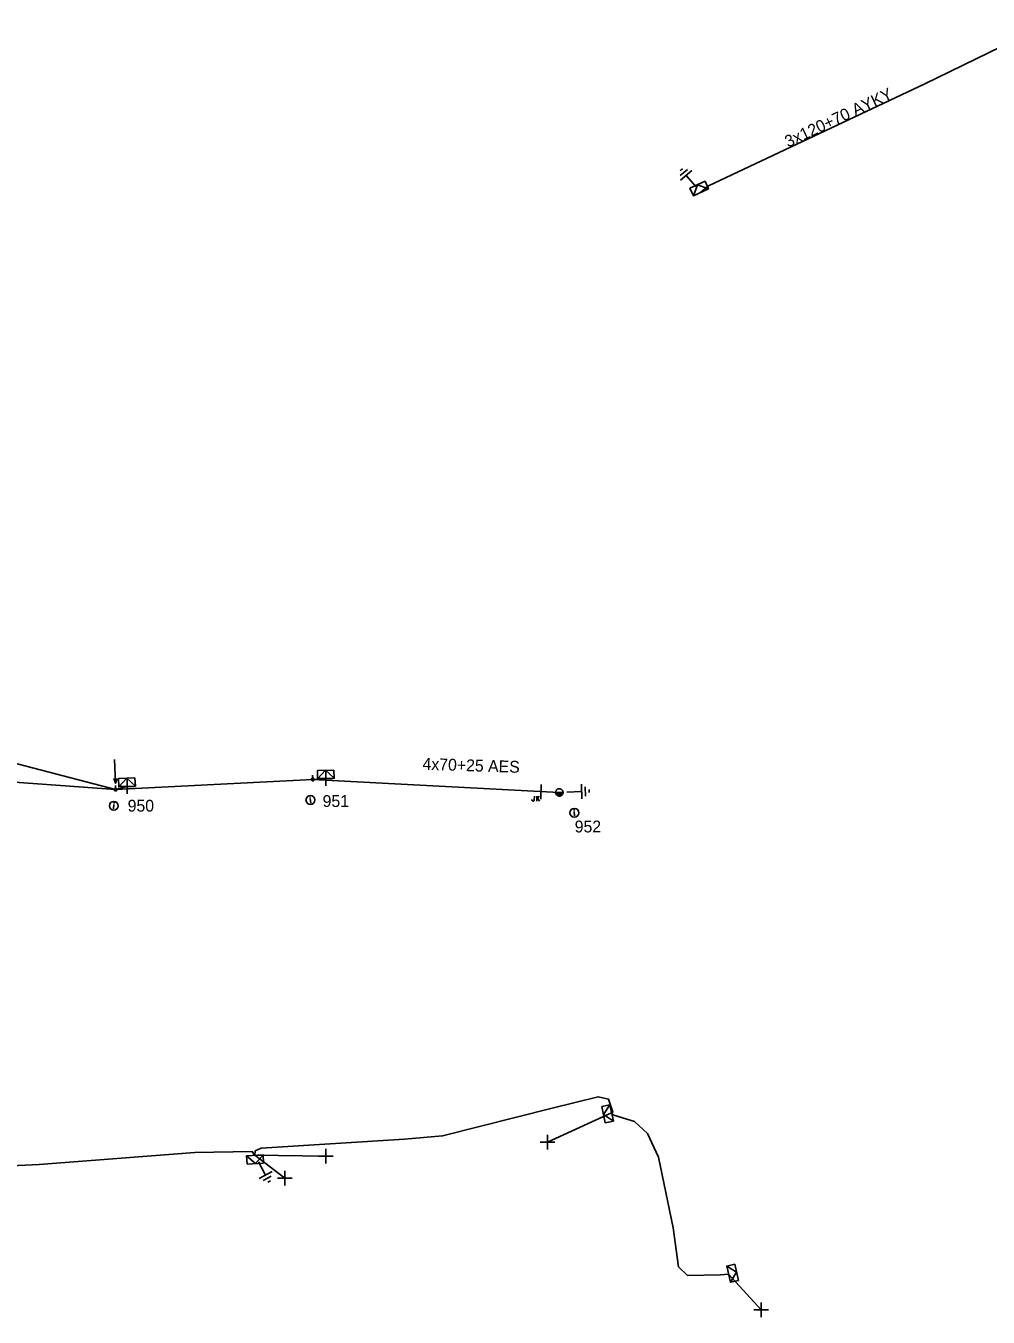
# Model space of a CAD drawing. Extents: x -540466 to -537383, y -1184038 to -1179972.
# Drawn here: x -538183.7 to -538102.4, y -1180308.1 to -1180199.1 of the extents above; entities that cross this region are included whole.
import ezdxf

# ---------------------------------------------------------------- set-up
doc = ezdxf.new("R2010")
doc.units = 0
for name, color, linetype in [('Vrstva 1', 7, 'Continuous'), ('Vrstva 10', 7, 'Continuous'), ('Vrstva 13', 7, 'Continuous'), ('Vrstva 14', 7, 'Continuous'), ('Vrstva 15', 7, 'Continuous'), ('Vrstva 18', 7, 'Continuous'), ('Vrstva 2', 7, 'Continuous'), ('Vrstva 31', 7, 'Continuous'), ('Vrstva 34', 7, 'Continuous'), ('Vrstva 36', 7, 'Continuous'), ('Vrstva 5', 7, 'Continuous'), ('Vrstva 50', 7, 'Continuous'), ('Vrstva 51', 7, 'Continuous'), ('Vrstva 52', 7, 'Continuous'), ('Vrstva 54', 7, 'Continuous'), ('Vrstva 59', 7, 'Continuous'), ('Vrstva 8', 7, 'Continuous'), ('Vrstva 9', 7, 'Continuous')]:
    doc.layers.add(name, color=color, linetype=linetype)

# ---------------------------------------------------------------- blocks, each defined once
blk = doc.blocks.new('NN440')
at = {"layer": 'Vrstva 2'}
for points in [[(0.63, 0), (0.63, 0.06), (0.62, 0.13), (0.6, 0.19), (0.58, 0.25), (0.55, 0.31), (0.51, 0.37), (0.47, 0.42), (0.42, 0.46), (0.37, 0.51), (0.32, 0.54), (0.26, 0.57), (0.2, 0.59), (0.13, 0.61), (0.07, 0.62), (0, 0.63), (-0.06, 0.62), (-0.13, 0.61), (-0.19, 0.59), (-0.26, 0.57), (-0.31, 0.54), (-0.37, 0.51), (-0.42, 0.46), (-0.47, 0.42), (-0.51, 0.37), (-0.54, 0.31), (-0.57, 0.25), (-0.6, 0.19), (-0.62, 0.13), (-0.63, 0.06), (-0.63, 0), (-0.63, -0.07), (-0.62, -0.14), (-0.6, -0.2), (-0.57, -0.26), (-0.54, -0.32), (-0.51, -0.37), (-0.47, -0.43), (-0.42, -0.47), (-0.37, -0.51), (-0.31, -0.55), (-0.26, -0.58), (-0.19, -0.6), (-0.13, -0.62), (-0.06, -0.63), (0, -0.63), (0.07, -0.63), (0.13, -0.62), (0.2, -0.6), (0.26, -0.58), (0.32, -0.55), (0.37, -0.51), (0.42, -0.47), (0.47, -0.43), (0.51, -0.37), (0.55, -0.32), (0.58, -0.26), (0.6, -0.2), (0.62, -0.14), (0.63, -0.07), (0.63, 0)], [(-0.63, 0), (0.63, 0)], [(-0.6, -0.18), (0.57, -0.18)], [(-0.51, -0.32), (0.5, -0.32)], [(-0.37, -0.47), (0.35, -0.47)]]:
    blk.add_lwpolyline(points, dxfattribs=at)
blk = doc.blocks.new('NN840')
at = {"layer": 'Vrstva 15'}
for points in [[(0, 0.62), (0, -0.63)], [(-0.75, -0.71), (-0.75, -0.66)], [(-0.73, -0.76), (-0.75, -0.71)], [(-0.66, -0.8), (-0.73, -0.76)], [(-0.63, -0.8), (-0.66, -0.8)], [(-0.56, -0.76), (-0.63, -0.8)], [(-0.54, -0.71), (-0.56, -0.76)], [(-0.54, -0.38), (-0.54, -0.71)], [(-0.33, -0.38), (-0.33, -0.8)], [(-0.33, -0.64), (-0.13, -0.38)], [(-0.26, -0.56), (-0.09, -0.8)]]:
    blk.add_lwpolyline(points, dxfattribs=at)
blk = doc.blocks.new('NN565')
at = {"layer": 'Vrstva 2'}
for points in [[(0.01, 0.53), (0.01, 2.53)], [(0.16, 0.94), (0.01, 0.53), (-0.12, 0.94)]]:
    blk.add_lwpolyline(points, dxfattribs=at)
blk = doc.blocks.new('NN770')
at = {"layer": 'Vrstva 10'}
for p, q in [((0, 0.19), (0, 0.26)), ((0, -0.28), (0, 0.11))]:
    blk.add_line(p, q, dxfattribs=at)
blk.add_circle((0, -0.01), 0.375, dxfattribs=at)
blk = doc.blocks.new('NN800')
at = {"layer": 'Vrstva 1'}
for points in [[(-0.44, 0.44), (0.44, -0.44)], [(-0.44, -0.44), (0.44, 0.44)]]:
    blk.add_lwpolyline(points, dxfattribs=at)
blk = doc.blocks.new('NN630')
at = {"layer": 'Vrstva 9'}
for points in [[(0, -0.7), (-0.7, 0)], [(-0.7, -0.7), (-0.7, 0), (0.7, 0), (0.7, -0.7)], [(-0.7, -0.7), (0.7, -0.7)], [(0, -0.7), (0.7, 0)]]:
    blk.add_lwpolyline(points, dxfattribs=at)
blk = doc.blocks.new('NN810')
at = {"layer": 'Vrstva 14'}
for points in [[(0, -0.64), (0, -1.89)], [(0.63, -1.89), (-0.62, -1.89)], [(0.39, -2.2), (-0.4, -2.2)], [(0, -2.52), (-0.12, -2.52)], [(0.14, -2.52), (0, -2.52)]]:
    blk.add_lwpolyline(points, dxfattribs=at)
blk = doc.blocks.new('NN500')
at = {"layer": 'Vrstva 2'}
for points in [[(0, -0.24), (0.02, -0.23), (0.05, -0.23), (0.07, -0.22), (0.09, -0.22), (0.12, -0.2), (0.14, -0.19), (0.16, -0.18), (0.17, -0.16), (0.19, -0.14), (0.2, -0.12), (0.21, -0.1), (0.22, -0.07), (0.23, -0.05), (0.23, -0.02), (0.23, 0), (0.23, 0.02), (0.23, 0.05), (0.22, 0.07), (0.21, 0.1), (0.2, 0.12), (0.19, 0.14), (0.17, 0.16), (0.16, 0.17), (0.14, 0.19), (0.12, 0.2), (0.09, 0.21), (0.07, 0.22), (0.05, 0.23), (0.02, 0.23), (0, 0.23), (-0.03, 0.23), (-0.05, 0.23), (-0.07, 0.22), (-0.1, 0.21), (-0.12, 0.2), (-0.14, 0.19), (-0.16, 0.17), (-0.18, 0.16), (-0.19, 0.14), (-0.2, 0.12), (-0.22, 0.1), (-0.22, 0.07), (-0.23, 0.05), (-0.23, 0.02), (-0.24, 0), (-0.23, -0.02), (-0.23, -0.05), (-0.22, -0.07), (-0.22, -0.1), (-0.2, -0.12), (-0.19, -0.14), (-0.18, -0.16), (-0.16, -0.18), (-0.14, -0.19), (-0.12, -0.2), (-0.1, -0.22), (-0.07, -0.22), (-0.05, -0.23), (-0.03, -0.23), (0, -0.24)], [(0, -0.24), (0.02, -0.23), (0.05, -0.23), (0.07, -0.22), (0.09, -0.22), (0.12, -0.2), (0.14, -0.19), (0.16, -0.18), (0.17, -0.16), (0.19, -0.14), (0.2, -0.12), (0.21, -0.1), (0.22, -0.07), (0.23, -0.05), (0.23, -0.02), (0.23, 0), (0.23, 0.02), (0.23, 0.05), (0.22, 0.07), (0.21, 0.1), (0.2, 0.12), (0.19, 0.14), (0.17, 0.16), (0.16, 0.17), (0.14, 0.19), (0.12, 0.2), (0.09, 0.21), (0.07, 0.22), (0.05, 0.23), (0.02, 0.23), (0, 0.23), (-0.03, 0.23), (-0.05, 0.23), (-0.07, 0.22), (-0.1, 0.21), (-0.12, 0.2), (-0.14, 0.19), (-0.16, 0.17), (-0.18, 0.16), (-0.19, 0.14), (-0.2, 0.12), (-0.22, 0.1), (-0.22, 0.07), (-0.23, 0.05), (-0.23, 0.02), (-0.24, 0), (-0.23, -0.02), (-0.23, -0.05), (-0.22, -0.07), (-0.22, -0.1), (-0.2, -0.12), (-0.19, -0.14), (-0.18, -0.16), (-0.16, -0.18), (-0.14, -0.19), (-0.12, -0.2), (-0.1, -0.22), (-0.07, -0.22), (-0.05, -0.23), (-0.03, -0.23), (0, -0.24)], [(0, -0.21), (0.02, -0.2), (0.04, -0.2), (0.06, -0.2), (0.08, -0.19), (0.1, -0.18), (0.12, -0.17), (0.14, -0.15), (0.15, -0.14), (0.16, -0.12), (0.18, -0.1), (0.19, -0.08), (0.19, -0.06), (0.2, -0.04), (0.2, -0.02), (0.2, 0), (0.2, 0.02), (0.2, 0.04), (0.19, 0.06), (0.19, 0.08), (0.18, 0.1), (0.16, 0.12), (0.15, 0.14), (0.14, 0.15), (0.12, 0.17), (0.1, 0.18), (0.08, 0.19), (0.06, 0.19), (0.04, 0.2), (0.02, 0.2), (0, 0.2), (-0.02, 0.2), (-0.04, 0.2), (-0.06, 0.19), (-0.08, 0.19), (-0.1, 0.18), (-0.12, 0.17), (-0.14, 0.15), (-0.15, 0.14), (-0.17, 0.12), (-0.18, 0.1), (-0.19, 0.08), (-0.2, 0.06), (-0.2, 0.04), (-0.21, 0.02), (-0.21, 0), (-0.21, -0.02), (-0.2, -0.04), (-0.2, -0.06), (-0.19, -0.08), (-0.18, -0.1), (-0.17, -0.12), (-0.15, -0.14), (-0.14, -0.15), (-0.12, -0.17), (-0.1, -0.18), (-0.08, -0.19), (-0.06, -0.2), (-0.04, -0.2), (-0.02, -0.2), (0, -0.21)], [(0, -0.18), (0.02, -0.18), (0.04, -0.17), (0.05, -0.17), (0.07, -0.16), (0.09, -0.15), (0.1, -0.14), (0.12, -0.13), (0.13, -0.12), (0.14, -0.1), (0.15, -0.09), (0.16, -0.07), (0.17, -0.05), (0.17, -0.04), (0.17, -0.02), (0.17, 0), (0.17, 0.02), (0.17, 0.04), (0.17, 0.05), (0.16, 0.07), (0.15, 0.09), (0.14, 0.1), (0.13, 0.12), (0.12, 0.13), (0.1, 0.14), (0.09, 0.15), (0.07, 0.16), (0.05, 0.17), (0.04, 0.17), (0.02, 0.17), (0, 0.18), (-0.02, 0.17), (-0.04, 0.17), (-0.06, 0.17), (-0.07, 0.16), (-0.09, 0.15), (-0.1, 0.14), (-0.12, 0.13), (-0.13, 0.12), (-0.14, 0.1), (-0.15, 0.09), (-0.16, 0.07), (-0.17, 0.05), (-0.17, 0.04), (-0.18, 0.02), (-0.18, 0), (-0.18, -0.02), (-0.17, -0.04), (-0.17, -0.05), (-0.16, -0.07), (-0.15, -0.09), (-0.14, -0.1), (-0.13, -0.12), (-0.12, -0.13), (-0.1, -0.14), (-0.09, -0.15), (-0.07, -0.16), (-0.06, -0.17), (-0.04, -0.17), (-0.02, -0.18), (0, -0.18)], [(0, -0.15), (0.01, -0.15), (0.03, -0.14), (0.04, -0.14), (0.06, -0.13), (0.07, -0.13), (0.08, -0.12), (0.1, -0.11), (0.11, -0.1), (0.12, -0.09), (0.13, -0.07), (0.13, -0.06), (0.14, -0.05), (0.14, -0.03), (0.14, -0.02), (0.14, 0), (0.14, 0.01), (0.14, 0.03), (0.14, 0.04), (0.13, 0.06), (0.13, 0.07), (0.12, 0.09), (0.11, 0.1), (0.1, 0.11), (0.08, 0.12), (0.07, 0.13), (0.06, 0.13), (0.04, 0.14), (0.03, 0.14), (0.01, 0.14), (0, 0.15), (-0.02, 0.14), (-0.03, 0.14), (-0.05, 0.14), (-0.06, 0.13), (-0.07, 0.13), (-0.09, 0.12), (-0.1, 0.11), (-0.11, 0.1), (-0.12, 0.09), (-0.13, 0.07), (-0.13, 0.06), (-0.14, 0.04), (-0.14, 0.03), (-0.15, 0.01), (-0.15, 0), (-0.15, -0.02), (-0.14, -0.03), (-0.14, -0.05), (-0.13, -0.06), (-0.13, -0.07), (-0.12, -0.09), (-0.11, -0.1), (-0.1, -0.11), (-0.09, -0.12), (-0.07, -0.13), (-0.06, -0.13), (-0.05, -0.14), (-0.03, -0.14), (-0.02, -0.15), (0, -0.15)], [(0, -0.12), (0.01, -0.12), (0.02, -0.11), (0.03, -0.11), (0.05, -0.11), (0.06, -0.1), (0.07, -0.09), (0.08, -0.09), (0.09, -0.08), (0.09, -0.07), (0.1, -0.06), (0.11, -0.05), (0.11, -0.04), (0.11, -0.02), (0.11, -0.01), (0.12, 0), (0.11, 0.01), (0.11, 0.02), (0.11, 0.04), (0.11, 0.05), (0.1, 0.06), (0.09, 0.07), (0.09, 0.08), (0.08, 0.09), (0.07, 0.09), (0.06, 0.1), (0.05, 0.11), (0.03, 0.11), (0.02, 0.11), (0.01, 0.12), (0, 0.12), (-0.01, 0.12), (-0.03, 0.11), (-0.04, 0.11), (-0.05, 0.11), (-0.06, 0.1), (-0.07, 0.09), (-0.08, 0.09), (-0.09, 0.08), (-0.1, 0.07), (-0.1, 0.06), (-0.11, 0.05), (-0.11, 0.04), (-0.12, 0.02), (-0.12, 0.01), (-0.12, 0), (-0.12, -0.01), (-0.12, -0.02), (-0.11, -0.04), (-0.11, -0.05), (-0.1, -0.06), (-0.1, -0.07), (-0.09, -0.08), (-0.08, -0.09), (-0.07, -0.09), (-0.06, -0.1), (-0.05, -0.11), (-0.04, -0.11), (-0.03, -0.11), (-0.01, -0.12), (0, -0.12)], [(0, -0.09), (0.01, -0.09), (0.02, -0.09), (0.03, -0.08), (0.03, -0.08), (0.04, -0.08), (0.05, -0.07), (0.06, -0.07), (0.06, -0.06), (0.07, -0.05), (0.07, -0.04), (0.08, -0.04), (0.08, -0.03), (0.08, -0.02), (0.09, -0.01), (0.09, 0), (0.09, 0.01), (0.08, 0.02), (0.08, 0.03), (0.08, 0.03), (0.07, 0.04), (0.07, 0.05), (0.06, 0.06), (0.06, 0.06), (0.05, 0.07), (0.04, 0.07), (0.03, 0.08), (0.03, 0.08), (0.02, 0.08), (0.01, 0.09), (0, 0.09), (-0.01, 0.09), (-0.02, 0.08), (-0.03, 0.08), (-0.04, 0.08), (-0.04, 0.07), (-0.05, 0.07), (-0.06, 0.06), (-0.07, 0.06), (-0.07, 0.05), (-0.08, 0.04), (-0.08, 0.03), (-0.08, 0.03), (-0.09, 0.02), (-0.09, 0.01), (-0.09, 0), (-0.09, -0.01), (-0.09, -0.02), (-0.08, -0.03), (-0.08, -0.04), (-0.08, -0.04), (-0.07, -0.05), (-0.07, -0.06), (-0.06, -0.07), (-0.05, -0.07), (-0.04, -0.08), (-0.04, -0.08), (-0.03, -0.08), (-0.02, -0.09), (-0.01, -0.09), (0, -0.09)], [(0, -0.06), (0, -0.06), (0.01, -0.06), (0.02, -0.05), (0.02, -0.05), (0.03, -0.05), (0.03, -0.05), (0.04, -0.04), (0.04, -0.04), (0.05, -0.03), (0.05, -0.03), (0.05, -0.02), (0.05, -0.02), (0.05, -0.01), (0.06, -0.01), (0.06, 0), (0.06, 0.01), (0.05, 0.01), (0.05, 0.02), (0.05, 0.02), (0.05, 0.03), (0.05, 0.03), (0.04, 0.04), (0.04, 0.04), (0.03, 0.05), (0.03, 0.05), (0.02, 0.05), (0.02, 0.05), (0.01, 0.06), (0, 0.06), (0, 0.06), (-0.01, 0.06), (-0.01, 0.06), (-0.02, 0.05), (-0.02, 0.05), (-0.03, 0.05), (-0.03, 0.05), (-0.04, 0.04), (-0.04, 0.04), (-0.05, 0.03), (-0.05, 0.03), (-0.05, 0.02), (-0.06, 0.02), (-0.06, 0.01), (-0.06, 0.01), (-0.06, 0), (-0.06, -0.01), (-0.06, -0.01), (-0.06, -0.02), (-0.05, -0.02), (-0.05, -0.03), (-0.05, -0.03), (-0.04, -0.04), (-0.04, -0.04), (-0.03, -0.05), (-0.03, -0.05), (-0.02, -0.05), (-0.02, -0.05), (-0.01, -0.06), (-0.01, -0.06), (0, -0.06)], [(0, -0.03), (0, -0.03), (0, -0.03), (0.01, -0.03), (0.01, -0.03), (0.01, -0.02), (0.02, -0.02), (0.02, -0.02), (0.02, -0.02), (0.02, -0.02), (0.02, -0.01), (0.02, -0.01), (0.03, -0.01), (0.03, -0.01), (0.03, 0), (0.03, 0), (0.03, 0), (0.03, 0.01), (0.03, 0.01), (0.02, 0.01), (0.02, 0.01), (0.02, 0.02), (0.02, 0.02), (0.02, 0.02), (0.02, 0.02), (0.01, 0.02), (0.01, 0.02), (0.01, 0.03), (0, 0.03), (0, 0.03), (0, 0.03), (0, 0.03), (-0.01, 0.03), (-0.01, 0.03), (-0.01, 0.02), (-0.02, 0.02), (-0.02, 0.02), (-0.02, 0.02), (-0.02, 0.02), (-0.02, 0.02), (-0.03, 0.01), (-0.03, 0.01), (-0.03, 0.01), (-0.03, 0.01), (-0.03, 0), (-0.03, 0), (-0.03, 0), (-0.03, -0.01), (-0.03, -0.01), (-0.03, -0.01), (-0.03, -0.01), (-0.02, -0.02), (-0.02, -0.02), (-0.02, -0.02), (-0.02, -0.02), (-0.02, -0.02), (-0.01, -0.03), (-0.01, -0.03), (-0.01, -0.03), (0, -0.03), (0, -0.03)], [(0.23, 0), (0.7, 0)]]:
    blk.add_lwpolyline(points, dxfattribs=at)

msp = doc.modelspace()

# ---------------------------------------------------------------- linework, layer by layer
at = {"layer": 'Vrstva 5'}
msp.add_lwpolyline([(-538188.47, -1180295.52), (-538182.56, -1180295.24), (-538169.41, -1180294.22), (-538164.56, -1180294.15), (-538164.39, -1180294.41), (-538164.33, -1180294.47), (-538164.3, -1180294.1), (-538163.79, -1180293.87), (-538151.69, -1180293.11), (-538148.47, -1180292.83), (-538139.22, -1180290.49), (-538135.33, -1180289.53), (-538134.47, -1180289.72), (-538134.08, -1180290.84), (-538134.19, -1180290.89), (-538134.01, -1180291.08), (-538132.25, -1180291.62), (-538131.15, -1180292.63), (-538130.23, -1180294.64), (-538129, -1180300.59), (-538128.54, -1180303.88), (-538127.77, -1180304.62), (-538124.98, -1180304.57), (-538124.31, -1180304.51)], dxfattribs=at)
at = {"layer": 'Vrstva 50'}
msp.add_lwpolyline([(-538256.78, -1180266.48), (-538245.8, -1180264.14), (-538234.05, -1180263.87), (-538212.62, -1180262.97), (-538201.03, -1180262.75), (-538187.76, -1180262.72), (-538176.1, -1180263.58), (-538159.44, -1180262.72), (-538138.61, -1180263.82)], dxfattribs=at)
at = {"layer": 'Vrstva 52'}
msp.add_lwpolyline([(-538094.85, -1180199.07), (-538098.98, -1180199.28), (-538099.1, -1180199.78), (-538107.72, -1180203.96), (-538126.01, -1180212.58), (-538126.65, -1180213.13)], dxfattribs=at)
at = {"layer": 'Vrstva 54'}
msp.add_lwpolyline([(-538176.1, -1180263.58), (-538186.26, -1180260.93), (-538186.19, -1180260.14)], dxfattribs=at)
at = {"layer": 'Vrstva 59'}
for points in [[(-538134.19, -1180290.89), (-538139.62, -1180293.35)], [(-538164.33, -1180294.47), (-538161.79, -1180296.39)], [(-538164.33, -1180294.47), (-538158.33, -1180294.55)], [(-538124.31, -1180304.51), (-538121.55, -1180307.52)]]:
    msp.add_lwpolyline(points, dxfattribs=at)
at = {"layer": 'Vrstva 8'}
for points in [[(-538176.1, -1180263.58), (-538175.13, -1180263.32)], [(-538159.44, -1180262.72), (-538158.33, -1180262.65)]]:
    msp.add_lwpolyline(points, dxfattribs=at)

# ---------------------------------------------------------------- block references
at = {"layer": 'Vrstva 13', "rotation": 2.320146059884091}
msp.add_blockref('NN565', (-538176.1, -1180263.58), dxfattribs=at)
at = {"layer": 'Vrstva 13'}
for name, p, xscale, yscale, rotation in [('NN500', (-538176.1, -1180263.58), 0.5, 0.5000000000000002, 92.73499996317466), ('NN500', (-538159.44, -1180262.72), 0.49999999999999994, 0.5000000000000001, 92.73500003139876), ('NN440', (-538138.61, -1180263.82), 0.49999999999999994, 0.5, -1.8634610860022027)]:
    msp.add_blockref(name, p, dxfattribs=dict(at, xscale=xscale, yscale=yscale, rotation=rotation))
at = {"layer": 'Vrstva 15'}
for p, rotation in [((-538126.65, -1180213.13), -139.01333053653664), ((-538138.61, -1180263.82), 92.43061945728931), ((-538164.33, -1180294.47), 28.33055549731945)]:
    msp.add_blockref('NN810', p, dxfattribs=dict(at, rotation=rotation))
at = {"layer": 'Vrstva 18', "rotation": -1.8634610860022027}
msp.add_blockref('NN840', (-538140.16, -1180263.77), dxfattribs=at)
at = {"layer": 'Vrstva 31'}
for p, rotation in [((-538126.65, -1180213.13), -155.55604439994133), ((-538158.33, -1180262.65), -178.07908331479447), ((-538175.13, -1180263.32), -177.26497781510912), ((-538134.19, -1180290.89), -77.87440274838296), ((-538164.33, -1180294.47), 3.246633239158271), ((-538124.31, -1180304.51), 103.31128333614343)]:
    msp.add_blockref('NN630', p, dxfattribs=dict(at, rotation=rotation))
at = {"layer": 'Vrstva 34'}
for p, rotation in [((-538158.33, -1180262.65), 45.00000009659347), ((-538175.13, -1180263.32), 45), ((-538139.62, -1180293.35), 45.00000009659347), ((-538158.33, -1180294.55), 45), ((-538161.79, -1180296.39), 45), ((-538121.55, -1180307.52), 45)]:
    msp.add_blockref('NN800', p, dxfattribs=dict(at, rotation=rotation))
at = {"layer": 'Vrstva 36'}
for p, rotation in [((-538159.64, -1180264.45), 7.1250165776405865), ((-538176.25, -1180264.94), -7.1250165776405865), ((-538137.34, -1180265.53), 2.642544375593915)]:
    msp.add_blockref('NN770', p, dxfattribs=dict(at, rotation=rotation))

# ---------------------------------------------------------------- texts
at = {"layer": 'Vrstva 14'}
for s, p in [('950', (-538175.08, -1180265.44)), ('951', (-538158.61, -1180265.05)), ('952', (-538137.31, -1180267.2))]:
    msp.add_text(s, height=1, dxfattribs=at).set_placement(p)
at = {"layer": 'Vrstva 51'}
msp.add_text('4x70+25 AES', height=1, rotation=358.137, dxfattribs=at).set_placement((-538150.18, -1180261.9))
at = {"layer": 'Vrstva 54'}
msp.add_text('3x120+70 AYKY', height=1, rotation=25.228, dxfattribs=at).set_placement((-538119.28, -1180209.37))

doc.saveas('drawing.dxf')
